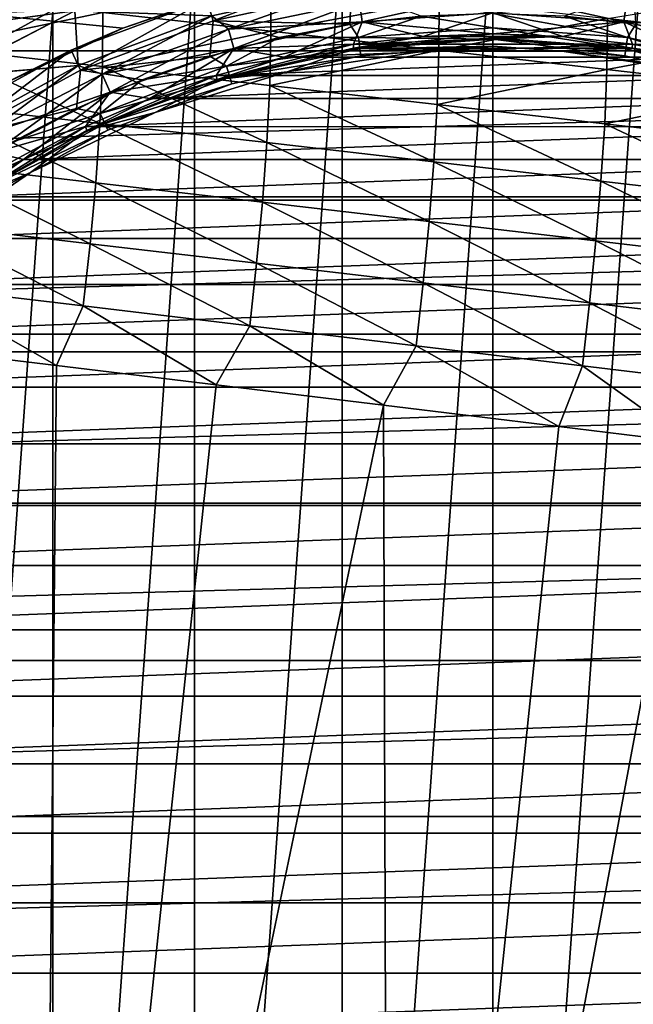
# Model space of a CAD drawing. Header units: metres. Extents: x -109 to 109, y -19 to 107.
# Tile 288 of 315: x 71 to 78, y 13 to 24. Entities that reach past the tile are written whole.
import ezdxf

# ---------------------------------------------------------------- set-up
doc = ezdxf.new("R2010")
doc.units = ezdxf.units.M
doc.layers.add('solid_21_412_310_XXX', color=7, linetype='CONTINUOUS')

msp = doc.modelspace()

# ---------------------------------------------------------------- linework, layer by layer
at = {"layer": 'solid_21_412_310_XXX'}
for points in [[(105.740036, 25.337763, 71.355003), (47.259949, 25.337719, 71.355003), (46.626732, 23.678873, 71.355003)], [(106.37326, 23.678898, 71.355003), (105.740036, 25.337763, 71.355003), (46.626732, 23.678873, 71.355003)], [(74.79142, 1.348082, 40.355), (74.791435, 25.103554, 40.355), (76.500008, 25.225811, 40.355)], [(76.499992, 1.225822, 40.355), (74.79142, 1.348082, 40.355), (76.500008, 25.225811, 40.355)], [(76.499992, 1.225822, 40.355), (76.500008, 25.225811, 40.355), (78.20858, 25.103552, 40.355)], [(73.117645, 1.71237, 40.355), (73.117645, 24.739264, 40.355), (74.791435, 25.103554, 40.355)], [(74.79142, 1.348082, 40.355), (73.117645, 1.71237, 40.355), (74.791435, 25.103554, 40.355)], [(78.208565, 1.348081, 40.355), (76.499992, 1.225822, 40.355), (78.20858, 25.103552, 40.355)], [(72.308815, 23.934875, 15.029338), (73.219315, 24.247936, 14.856226), (65.073112, 24.665665, 15.485544)], [(70.990753, 23.320282, 15.256053), (72.308815, 23.934875, 15.029338), (65.073112, 24.665665, 15.485544)], [(70.325516, 23.94112, 25.41993), (71.884262, 24.699129, 25.41993), (71.761925, 24.133966, 24.717066)], [(70.837433, 24.611008, 26.192818), (71.884262, 24.699129, 25.41993), (70.325516, 23.94112, 25.41993)], [(71.762558, 24.132502, 38.994915), (71.887398, 24.699057, 38.292294), (70.326576, 23.940298, 38.292294)], [(70.838402, 24.610542, 37.519581), (70.326576, 23.940298, 38.292294), (71.887398, 24.699057, 38.292294)], [(71.512794, 2.311262, 40.355), (71.512764, 24.14036, 40.355), (73.117645, 24.739264, 40.355)], [(73.117645, 1.71237, 40.355), (71.512794, 2.311262, 40.355), (73.117645, 24.739264, 40.355)], [(73.260063, 24.259981, 13.655), (73.330505, 24.020111, 13.655), (74.863434, 24.60877, 13.655)], [(74.863434, 24.60877, 13.655), (73.330505, 24.020111, 13.655), (74.898941, 24.361305, 13.655)], [(73.985878, 23.900068, -14.853865), (72.082031, 24.11483, -15.039944), (73.980087, 24.477877, -14.648111)], [(73.985878, 23.900068, -14.853865), (73.980087, 24.477877, -14.648111), (75.890549, 24.261921, -14.458297)], [(70.176651, 23.71579, -15.381205), (70.177834, 24.329332, -15.221178), (72.082031, 24.11483, -15.039944)], [(73.502792, 23.922998, 39.741154), (74.890816, 24.417915, 39.605), (73.3144, 24.074986, 39.605)], [(73.502731, 23.923212, 23.96896), (73.3144, 24.074986, 24.105), (74.890816, 24.417915, 24.105)], [(73.330505, 24.020111, 13.655), (73.330521, 24.020117, 15.608997), (74.898994, 24.361313, 15.608997)], [(74.898941, 24.361305, 13.655), (73.330505, 24.020111, 13.655), (74.898994, 24.361313, 15.608997)], [(74.878792, 23.981825, 15.824059), (74.898994, 24.361313, 15.608997), (73.330521, 24.020117, 15.608997)], [(73.502731, 23.923212, 23.96896), (74.890816, 24.417915, 24.105), (74.987274, 24.231703, 23.96896)], [(73.502792, 23.922998, 39.741154), (74.987305, 24.231485, 39.741154), (74.890816, 24.417915, 39.605)], [(75.687126, 24.072901, 15.824059), (74.898994, 24.361313, 15.608997), (74.878792, 23.981825, 15.824059)], [(74.987274, 24.231703, 23.96896), (76.5, 24.335176, 23.96896), (75.017914, 24.00878, 23.883879)], [(75.017914, 24.00878, 23.883879), (76.5, 24.335176, 23.96896), (76.5, 24.110155, 23.883879)], [(77.982048, 24.008532, 39.826183), (78.012695, 24.231485, 39.741154), (76.5, 24.334957, 39.741154)], [(77.982048, 24.008532, 39.826183), (76.5, 24.334957, 39.741154), (76.5, 24.109907, 39.826183)], [(78.121208, 23.981825, 15.824059), (78.101006, 24.361313, 15.608997), (77.312874, 24.072901, 15.824059)], [(79.709724, 23.825478, -14.06236), (77.800461, 24.044636, -14.263134), (79.709282, 24.358416, -13.808998)], [(78.109184, 24.417915, 39.605), (78.012695, 24.231485, 39.741154), (79.497208, 23.922998, 39.741154)], [(79.497269, 23.923212, 23.96896), (78.012726, 24.231703, 23.96896), (78.109184, 24.417915, 24.105)], [(71.72274, 23.686592, 13.655), (71.826591, 23.459183, 13.655), (73.260063, 24.259981, 13.655)], [(71.72274, 23.686592, 13.655), (73.260063, 24.259981, 13.655), (72.308815, 23.934875, 15.029338)], [(73.260063, 24.259981, 13.655), (71.826591, 23.459183, 13.655), (73.330505, 24.020111, 13.655)], [(73.260063, 24.259981, 13.655), (73.219315, 24.247936, 14.856226), (72.308815, 23.934875, 15.029338)], [(73.502731, 23.923212, 23.96896), (74.987274, 24.231703, 23.96896), (73.563438, 23.706535, 23.883879)], [(75.017952, 24.008532, 39.826183), (74.987305, 24.231485, 39.741154), (73.502792, 23.922998, 39.741154)], [(74.987274, 24.231703, 23.96896), (75.017914, 24.00878, 23.883879), (73.563438, 23.706535, 23.883879)], [(75.889275, 23.684513, -14.662756), (73.985878, 23.900068, -14.853865), (75.890549, 24.261921, -14.458297)], [(75.017952, 24.008532, 39.826183), (76.5, 24.109907, 39.826183), (74.987305, 24.231485, 39.741154)], [(75.889275, 23.684513, -14.662756), (75.890549, 24.261921, -14.458297), (77.800461, 24.044636, -14.263134)], [(78.012726, 24.231703, 23.96896), (77.982086, 24.00878, 23.883879), (76.5, 24.110155, 23.883879)], [(79.436493, 23.706295, 39.826183), (78.012695, 24.231485, 39.741154), (77.982048, 24.008532, 39.826183)], [(79.497269, 23.923212, 23.96896), (77.982086, 24.00878, 23.883879), (78.012726, 24.231703, 23.96896)], [(79.436493, 23.706295, 39.826183), (79.497208, 23.922998, 39.741154), (78.012695, 24.231485, 39.741154)], [(70.009583, 3.132544, 40.355), (70.009521, 23.319054, 40.355), (71.512764, 24.14036, 40.355)], [(70.860626, 24.109314, 40.388794), (71.512764, 24.14036, 40.355), (70.009521, 23.319054, 40.355)], [(71.512794, 2.311262, 40.355), (70.009583, 3.132544, 40.355), (71.512764, 24.14036, 40.355)], [(72.074844, 23.500774, -15.198836), (70.176651, 23.71579, -15.381205), (72.082031, 24.11483, -15.039944)], [(70.325516, 23.94112, 25.41993), (71.761925, 24.133966, 24.717066), (70.320724, 23.387199, 24.717066)], [(71.802826, 23.511198, 24.105), (70.320724, 23.387199, 24.717066), (71.761925, 24.133966, 24.717066)], [(70.321556, 23.385834, 38.994915), (71.762558, 24.132502, 38.994915), (70.326576, 23.940298, 38.292294)], [(71.802826, 23.511198, 39.605), (71.762558, 24.132502, 38.994915), (70.321556, 23.385834, 38.994915)], [(73.3144, 24.074986, 24.105), (71.802826, 23.511198, 24.105), (71.761925, 24.133966, 24.717066)], [(71.802826, 23.511198, 39.605), (73.3144, 24.074986, 39.605), (71.762558, 24.132502, 38.994915)], [(72.074844, 23.500774, -15.198836), (72.082031, 24.11483, -15.039944), (73.985878, 23.900068, -14.853865)], [(75.017914, 24.00878, 23.883879), (76.5, 24.110155, 23.883879), (75.708771, 23.842123, 23.855)], [(75.017952, 24.008532, 39.826183), (76.5, 23.871569, 39.855), (76.5, 24.109907, 39.826183)], [(75.708771, 23.842123, 23.855), (76.5, 24.110155, 23.883879), (76.5, 23.871569, 23.855)], [(76.5, 23.871569, 23.855), (76.5, 24.110155, 23.883879), (77.982086, 24.00878, 23.883879)], [(76.5, 24.109907, 39.826183), (76.5, 23.871569, 39.855), (77.291237, 23.842178, 39.855)], [(77.982048, 24.008532, 39.826183), (76.5, 24.109907, 39.826183), (77.291237, 23.842178, 39.855)], [(72.074104, 23.415245, 39.741154), (73.3144, 24.074986, 39.605), (71.802826, 23.511198, 39.605)], [(72.07402, 23.415447, 23.96896), (71.802826, 23.511198, 24.105), (73.3144, 24.074986, 24.105)], [(71.826591, 23.459183, 13.655), (71.826546, 23.459162, 15.608997), (73.330521, 24.020117, 15.608997)], [(73.2938, 23.62006, 15.824059), (73.330521, 24.020117, 15.608997), (71.826546, 23.459162, 15.608997)], [(73.330505, 24.020111, 13.655), (71.826591, 23.459183, 13.655), (73.330521, 24.020117, 15.608997)], [(72.07402, 23.415447, 23.96896), (73.3144, 24.074986, 24.105), (73.502731, 23.923212, 23.96896)], [(72.074104, 23.415245, 39.741154), (73.502792, 23.922998, 39.741154), (73.3144, 24.074986, 39.605)], [(74.079529, 23.830595, 15.824059), (73.330521, 24.020117, 15.608997), (73.2938, 23.62006, 15.824059)], [(74.878792, 23.981825, 15.824059), (73.330521, 24.020117, 15.608997), (74.079529, 23.830595, 15.824059)], [(73.563507, 23.706295, 39.826183), (75.017952, 24.008532, 39.826183), (73.502792, 23.922998, 39.741154)], [(73.563438, 23.706535, 23.883879), (75.017914, 24.00878, 23.883879), (74.136154, 23.605808, 23.855)], [(73.563507, 23.706295, 39.826183), (74.918961, 23.753504, 39.855), (75.017952, 24.008532, 39.826183)], [(75.017914, 24.00878, 23.883879), (74.918915, 23.7535, 23.855), (74.136154, 23.605808, 23.855)], [(75.687126, 24.072901, 15.824059), (74.878792, 23.981825, 15.824059), (74.97551, 23.828894, 15.950899)], [(75.017914, 24.00878, 23.883879), (75.708771, 23.842123, 23.855), (74.918915, 23.7535, 23.855)], [(75.017952, 24.008532, 39.826183), (74.918961, 23.753504, 39.855), (75.708794, 23.842182, 39.855)], [(75.687126, 24.072901, 15.824059), (74.97551, 23.828894, 15.950899), (76.5, 23.937927, 15.950899)], [(75.017952, 24.008532, 39.826183), (75.708794, 23.842182, 39.855), (76.5, 23.871569, 39.855)], [(76.5, 24.103317, 15.824059), (75.687126, 24.072901, 15.824059), (76.5, 23.937927, 15.950899)], [(77.79213, 23.467636, -14.466433), (75.889275, 23.684513, -14.662756), (77.800461, 24.044636, -14.263134)], [(76.5, 24.103317, 15.824059), (76.5, 23.937927, 15.950899), (78.02449, 23.828894, 15.950899)], [(77.312874, 24.072901, 15.824059), (76.5, 24.103317, 15.824059), (78.02449, 23.828894, 15.950899)], [(77.291199, 23.842125, 23.855), (76.5, 23.871569, 23.855), (77.982086, 24.00878, 23.883879)], [(78.081039, 23.753508, 23.855), (77.291199, 23.842125, 23.855), (77.982086, 24.00878, 23.883879)], [(77.982048, 24.008532, 39.826183), (77.291237, 23.842178, 39.855), (78.081085, 23.753496, 39.855)], [(78.121208, 23.981825, 15.824059), (77.312874, 24.072901, 15.824059), (78.02449, 23.828894, 15.950899)], [(77.79213, 23.467636, -14.466433), (77.800461, 24.044636, -14.263134), (79.709724, 23.825478, -14.06236)], [(77.982048, 24.008532, 39.826183), (78.081085, 23.753496, 39.855), (78.863846, 23.605789, 39.855)], [(79.436493, 23.706295, 39.826183), (77.982048, 24.008532, 39.826183), (78.863846, 23.605789, 39.855)], [(78.081039, 23.753508, 23.855), (77.982086, 24.00878, 23.883879), (79.436562, 23.706535, 23.883879)], [(79.497269, 23.923212, 23.96896), (79.436562, 23.706535, 23.883879), (77.982086, 24.00878, 23.883879)], [(71.72274, 23.686592, 13.655), (72.308815, 23.934875, 15.029338), (70.990753, 23.320282, 15.256053)], [(72.07402, 23.415447, 23.96896), (73.502731, 23.923212, 23.96896), (72.163666, 23.209055, 23.883879)], [(73.563507, 23.706295, 39.826183), (73.502792, 23.922998, 39.741154), (72.074104, 23.415245, 39.741154)], [(73.972664, 23.285479, -15.011603), (72.074844, 23.500774, -15.198836), (73.985878, 23.900068, -14.853865)], [(73.502731, 23.923212, 23.96896), (73.563438, 23.706535, 23.883879), (72.163666, 23.209055, 23.883879)], [(73.972664, 23.285479, -15.011603), (73.985878, 23.900068, -14.853865), (75.889275, 23.684513, -14.662756)], [(74.878792, 23.981825, 15.824059), (74.079529, 23.830595, 15.824059), (74.97551, 23.828894, 15.950899)], [(76.5, 23.810602, 16.116699), (76.5, 23.937927, 15.950899), (74.97551, 23.828894, 15.950899)], [(78.006371, 23.702864, 16.116699), (78.02449, 23.828894, 15.950899), (76.5, 23.937927, 15.950899)], [(76.5, 23.810602, 16.116699), (78.006371, 23.702864, 16.116699), (76.5, 23.937927, 15.950899)], [(78.121208, 23.981825, 15.824059), (78.02449, 23.828894, 15.950899), (79.517952, 23.504011, 15.950899)], [(74.079529, 23.830595, 15.824059), (73.2938, 23.62006, 15.824059), (73.482048, 23.504011, 15.950899)], [(74.079529, 23.830595, 15.824059), (73.482048, 23.504011, 15.950899), (74.97551, 23.828894, 15.950899)], [(74.993629, 23.702864, 16.116699), (74.97551, 23.828894, 15.950899), (73.482048, 23.504011, 15.950899)], [(74.920158, 23.707426, 23.855), (74.918915, 23.7535, 23.855), (75.708771, 23.842123, 23.855)], [(75.708794, 23.842182, 39.855), (74.918961, 23.753504, 39.855), (77.291237, 23.842178, 39.855)], [(74.918961, 23.753504, 39.855), (78.081085, 23.753496, 39.855), (77.291237, 23.842178, 39.855)], [(74.920158, 23.707426, 23.855), (75.708771, 23.842123, 23.855), (76.5, 23.871569, 23.855)], [(76.5, 23.825817, 23.855), (74.920158, 23.707426, 23.855), (76.5, 23.871569, 23.855)], [(74.920166, 23.707426, 25.855), (74.920158, 23.707426, 23.855), (76.5, 23.825817, 23.855)], [(76.5, 23.825817, 25.855), (74.920166, 23.707426, 25.855), (76.5, 23.825817, 23.855)], [(78.079842, 23.707426, 25.855), (74.920166, 23.707426, 25.855), (76.5, 23.825817, 25.855)], [(74.993629, 23.702864, 16.116699), (76.5, 23.810602, 16.116699), (74.97551, 23.828894, 15.950899)], [(76.5, 23.730576, 16.309826), (76.5, 23.810602, 16.116699), (74.993629, 23.702864, 16.116699)], [(75.708794, 23.842182, 39.855), (77.291237, 23.842178, 39.855), (76.5, 23.871569, 39.855)], [(76.5, 23.825817, 23.855), (76.5, 23.871569, 23.855), (77.291199, 23.842125, 23.855)], [(78.079834, 23.707426, 23.855), (76.5, 23.825817, 23.855), (77.291199, 23.842125, 23.855)], [(76.5, 23.825817, 25.855), (76.5, 23.825817, 23.855), (78.079834, 23.707426, 23.855)], [(78.079842, 23.707426, 25.855), (76.5, 23.825817, 25.855), (78.079834, 23.707426, 23.855)], [(77.99498, 23.623653, 16.309826), (78.006371, 23.702864, 16.116699), (76.5, 23.810602, 16.116699)], [(76.5, 23.730576, 16.309826), (77.99498, 23.623653, 16.309826), (76.5, 23.810602, 16.116699)], [(78.079834, 23.707426, 23.855), (77.291199, 23.842125, 23.855), (78.081039, 23.753508, 23.855)], [(79.694344, 23.248905, -14.264709), (77.79213, 23.467636, -14.466433), (79.709724, 23.825478, -14.06236)], [(78.006371, 23.702864, 16.116699), (79.482079, 23.381844, 16.116699), (78.02449, 23.828894, 15.950899)], [(79.482079, 23.381844, 16.116699), (79.517952, 23.504011, 15.950899), (78.02449, 23.828894, 15.950899)], [(106.37326, 23.678898, 71.355003), (46.626732, 23.678873, 71.355003), (46.087589, 21.987328, 71.355003)], [(106.912399, 21.987366, 71.355003), (106.37326, 23.678898, 71.355003), (46.087589, 21.987328, 71.355003)], [(72.047104, 22.855536, -15.313283), (70.153687, 23.072004, -15.4965), (70.176651, 23.71579, -15.381205)], [(72.047104, 22.855536, -15.313283), (70.176651, 23.71579, -15.381205), (72.074844, 23.500774, -15.198836)], [(70.282623, 22.900229, 13.655), (70.417801, 22.689922, 13.655), (71.72274, 23.686592, 13.655)], [(70.282623, 22.900229, 13.655), (71.72274, 23.686592, 13.655), (70.990753, 23.320282, 15.256053)], [(71.72274, 23.686592, 13.655), (70.417801, 22.689922, 13.655), (71.826591, 23.459183, 13.655)], [(72.163765, 23.208826, 39.826183), (73.563507, 23.706295, 39.826183), (72.074104, 23.415245, 39.741154)], [(72.163666, 23.209055, 23.883879), (73.563438, 23.706535, 23.883879), (72.614807, 23.137289, 23.855)], [(72.163765, 23.208826, 39.826183), (73.366508, 23.399961, 39.855), (73.563507, 23.706295, 39.826183)], [(73.563438, 23.706535, 23.883879), (73.366447, 23.399942, 23.855), (72.614807, 23.137289, 23.855)], [(73.563438, 23.706535, 23.883879), (74.136154, 23.605808, 23.855), (73.366447, 23.399942, 23.855)], [(73.563507, 23.706295, 39.826183), (73.366508, 23.399961, 39.855), (74.136215, 23.605803, 39.855)], [(73.37561, 23.354895, 23.855), (74.136154, 23.605808, 23.855), (74.918915, 23.7535, 23.855)], [(74.920158, 23.707426, 23.855), (73.37561, 23.354895, 23.855), (74.918915, 23.7535, 23.855)], [(73.375626, 23.354898, 25.855), (73.37561, 23.354895, 23.855), (74.920158, 23.707426, 23.855)], [(74.920166, 23.707426, 25.855), (73.375626, 23.354898, 25.855), (74.920158, 23.707426, 23.855)], [(74.168533, 23.440624, 25.855), (73.375626, 23.354898, 25.855), (74.920166, 23.707426, 25.855)], [(73.517921, 23.381844, 16.116699), (74.993629, 23.702864, 16.116699), (73.482048, 23.504011, 15.950899)], [(75.00502, 23.623653, 16.309826), (74.993629, 23.702864, 16.116699), (73.517921, 23.381844, 16.116699)], [(73.563507, 23.706295, 39.826183), (74.136215, 23.605803, 39.855), (74.918961, 23.753504, 39.855)], [(75.870026, 23.069407, -14.819388), (73.972664, 23.285479, -15.011603), (75.889275, 23.684513, -14.662756)], [(74.918961, 23.753504, 39.855), (74.136215, 23.605803, 39.855), (78.081085, 23.753496, 39.855)], [(74.136215, 23.605803, 39.855), (78.863846, 23.605789, 39.855), (78.081085, 23.753496, 39.855)], [(75.717003, 23.674019, 25.855), (74.168533, 23.440624, 25.855), (74.920166, 23.707426, 25.855)], [(74.168533, 23.440624, 16.51688), (74.168533, 23.440624, 25.855), (75.717003, 23.674019, 25.855)], [(74.168533, 23.440624, 16.51688), (75.717003, 23.674019, 25.855), (75.717018, 23.674019, 16.51688)], [(74.168533, 23.440624, 16.51688), (75.717018, 23.674019, 16.51688), (75.00502, 23.623653, 16.309826)], [(77.282997, 23.674019, 25.855), (74.920166, 23.707426, 25.855), (78.079842, 23.707426, 25.855)], [(77.282997, 23.674019, 25.855), (75.717003, 23.674019, 25.855), (74.920166, 23.707426, 25.855)], [(75.00502, 23.623653, 16.309826), (76.5, 23.730576, 16.309826), (74.993629, 23.702864, 16.116699)], [(75.717018, 23.674019, 16.51688), (76.5, 23.730576, 16.309826), (75.00502, 23.623653, 16.309826)], [(75.717018, 23.674019, 16.51688), (75.717003, 23.674019, 25.855), (77.282997, 23.674019, 25.855)], [(75.717018, 23.674019, 16.51688), (77.282982, 23.674019, 16.51688), (76.5, 23.730576, 16.309826)], [(75.717018, 23.674019, 16.51688), (77.282997, 23.674019, 25.855), (77.282982, 23.674019, 16.51688)], [(75.870026, 23.069407, -14.819388), (75.889275, 23.684513, -14.662756), (77.79213, 23.467636, -14.466433)], [(77.282982, 23.674019, 16.51688), (77.99498, 23.623653, 16.309826), (76.5, 23.730576, 16.309826)], [(77.282982, 23.674019, 16.51688), (77.282997, 23.674019, 25.855), (78.831467, 23.440624, 25.855)], [(77.282982, 23.674019, 16.51688), (78.831467, 23.440624, 25.855), (78.831467, 23.440624, 16.51688)], [(77.282982, 23.674019, 16.51688), (78.831467, 23.440624, 16.51688), (77.99498, 23.623653, 16.309826)], [(77.282997, 23.674019, 25.855), (78.079842, 23.707426, 25.855), (79.62439, 23.354895, 25.855)], [(78.831467, 23.440624, 25.855), (77.282997, 23.674019, 25.855), (79.62439, 23.354895, 25.855)], [(77.99498, 23.623653, 16.309826), (79.459534, 23.305059, 16.309826), (78.006371, 23.702864, 16.116699)], [(79.459534, 23.305059, 16.309826), (79.482079, 23.381844, 16.116699), (78.006371, 23.702864, 16.116699)], [(78.079834, 23.707426, 23.855), (78.081039, 23.753508, 23.855), (78.863785, 23.605824, 23.855)], [(79.624374, 23.354898, 23.855), (78.079834, 23.707426, 23.855), (78.863785, 23.605824, 23.855)], [(78.079842, 23.707426, 25.855), (78.079834, 23.707426, 23.855), (79.624374, 23.354898, 23.855)], [(79.62439, 23.354895, 25.855), (78.079842, 23.707426, 25.855), (79.624374, 23.354898, 23.855)], [(78.863785, 23.605824, 23.855), (78.081039, 23.753508, 23.855), (79.436562, 23.706535, 23.883879)], [(73.2938, 23.62006, 15.824059), (71.826546, 23.459162, 15.608997), (72.526001, 23.351397, 15.824059)], [(73.2938, 23.62006, 15.824059), (72.526001, 23.351397, 15.824059), (73.482048, 23.504011, 15.950899)], [(73.37561, 23.354895, 23.855), (73.366447, 23.399942, 23.855), (74.136154, 23.605808, 23.855)], [(74.136215, 23.605803, 39.855), (73.366508, 23.399961, 39.855), (78.863846, 23.605789, 39.855)], [(73.366508, 23.399961, 39.855), (79.633553, 23.399942, 39.855), (78.863846, 23.605789, 39.855)], [(73.540466, 23.305059, 16.309826), (75.00502, 23.623653, 16.309826), (73.517921, 23.381844, 16.116699)], [(74.168533, 23.440624, 16.51688), (75.00502, 23.623653, 16.309826), (73.540466, 23.305059, 16.309826)], [(78.831467, 23.440624, 16.51688), (79.459534, 23.305059, 16.309826), (77.99498, 23.623653, 16.309826)], [(71.802826, 23.511198, 24.105), (70.386871, 22.738031, 24.105), (70.320724, 23.387199, 24.717066)], [(70.386871, 22.738029, 39.605), (71.802826, 23.511198, 39.605), (70.321556, 23.385834, 38.994915)], [(70.727867, 22.717682, 39.741154), (71.802826, 23.511198, 39.605), (70.386871, 22.738029, 39.605)], [(70.727753, 22.717869, 23.96896), (70.386871, 22.738031, 24.105), (71.802826, 23.511198, 24.105)], [(70.417801, 22.689922, 13.655), (70.417778, 22.689909, 15.608997), (71.826546, 23.459162, 15.608997)], [(71.780426, 23.026106, 15.824059), (71.826546, 23.459162, 15.608997), (70.417778, 22.689909, 15.608997)], [(71.826591, 23.459183, 13.655), (70.417801, 22.689922, 13.655), (71.826546, 23.459162, 15.608997)], [(70.727753, 22.717869, 23.96896), (71.802826, 23.511198, 24.105), (72.07402, 23.415447, 23.96896)], [(70.727867, 22.717682, 39.741154), (72.074104, 23.415245, 39.741154), (71.802826, 23.511198, 39.605)], [(72.526001, 23.351397, 15.824059), (71.826546, 23.459162, 15.608997), (71.780426, 23.026106, 15.824059)], [(73.940125, 22.638756, -15.125187), (72.047104, 22.855536, -15.313283), (72.074844, 23.500774, -15.198836)], [(72.526001, 23.351397, 15.824059), (72.050026, 22.969896, 15.950899), (73.482048, 23.504011, 15.950899)], [(73.517921, 23.381844, 16.116699), (73.482048, 23.504011, 15.950899), (72.050026, 22.969896, 15.950899)], [(73.940125, 22.638756, -15.125187), (72.074844, 23.500774, -15.198836), (73.972664, 23.285479, -15.011603)], [(72.672142, 22.979046, 16.51688), (72.67215, 22.97905, 25.855), (74.168533, 23.440624, 25.855)], [(72.672142, 22.979046, 16.51688), (74.168533, 23.440624, 25.855), (74.168533, 23.440624, 16.51688)], [(72.672142, 22.979046, 16.51688), (74.168533, 23.440624, 16.51688), (73.540466, 23.305059, 16.309826)], [(74.168533, 23.440624, 25.855), (72.67215, 22.97905, 25.855), (73.375626, 23.354898, 25.855)], [(77.766838, 22.852053, -14.622074), (75.870026, 23.069407, -14.819388), (77.79213, 23.467636, -14.466433)], [(77.766838, 22.852053, -14.622074), (77.79213, 23.467636, -14.466433), (79.694344, 23.248905, -14.264709)], [(70.727753, 22.717869, 23.96896), (72.07402, 23.415447, 23.96896), (70.844673, 22.525608, 23.883879)], [(72.163765, 23.208826, 39.826183), (72.074104, 23.415245, 39.741154), (70.727867, 22.717682, 39.741154)], [(72.07402, 23.415447, 23.96896), (72.163666, 23.209055, 23.883879), (70.844673, 22.525608, 23.883879)], [(72.526001, 23.351397, 15.824059), (71.780426, 23.026106, 15.824059), (72.050026, 22.969896, 15.950899)], [(71.900871, 22.776108, 23.855), (72.614807, 23.137289, 23.855), (73.366447, 23.399942, 23.855)], [(73.37561, 23.354895, 23.855), (71.900871, 22.776108, 23.855), (73.366447, 23.399942, 23.855)], [(71.900887, 22.776115, 25.855), (71.900871, 22.776108, 23.855), (73.37561, 23.354895, 23.855)], [(73.375626, 23.354898, 25.855), (71.900887, 22.776115, 25.855), (73.37561, 23.354895, 23.855)], [(72.67215, 22.97905, 25.855), (71.900887, 22.776115, 25.855), (73.375626, 23.354898, 25.855)], [(72.102921, 22.854076, 16.116699), (73.517921, 23.381844, 16.116699), (72.050026, 22.969896, 15.950899)], [(73.540466, 23.305059, 16.309826), (73.517921, 23.381844, 16.116699), (72.102921, 22.854076, 16.116699)], [(72.163765, 23.208826, 39.826183), (72.614861, 23.13731, 39.855), (73.366508, 23.399961, 39.855)], [(73.366508, 23.399961, 39.855), (72.614861, 23.13731, 39.855), (79.633553, 23.399942, 39.855)], [(72.614861, 23.13731, 39.855), (80.385193, 23.137287, 39.855), (79.633553, 23.399942, 39.855)], [(72.136162, 22.781282, 16.309826), (73.540466, 23.305059, 16.309826), (72.102921, 22.854076, 16.116699)], [(72.672142, 22.979046, 16.51688), (73.540466, 23.305059, 16.309826), (72.136162, 22.781282, 16.309826)], [(75.832664, 22.421221, -14.932148), (73.940125, 22.638756, -15.125187), (73.972664, 23.285479, -15.011603)], [(75.832664, 22.421221, -14.932148), (73.972664, 23.285479, -15.011603), (75.870026, 23.069407, -14.819388)], [(79.663025, 22.632923, -14.419542), (77.766838, 22.852053, -14.622074), (79.694344, 23.248905, -14.264709)], [(70.844803, 22.525394, 39.826183), (72.163765, 23.208826, 39.826183), (70.727867, 22.717682, 39.741154)], [(70.844673, 22.525608, 23.883879), (72.163666, 23.209055, 23.883879), (71.180649, 22.447338, 23.855)], [(70.844803, 22.525394, 39.826183), (71.884995, 22.819233, 39.855), (72.163765, 23.208826, 39.826183)], [(72.163666, 23.209055, 23.883879), (71.884926, 22.819204, 23.855), (71.180649, 22.447338, 23.855)], [(72.163666, 23.209055, 23.883879), (72.614807, 23.137289, 23.855), (71.884926, 22.819204, 23.855)], [(71.900871, 22.776108, 23.855), (71.884926, 22.819204, 23.855), (72.614807, 23.137289, 23.855)], [(72.163765, 23.208826, 39.826183), (71.884995, 22.819233, 39.855), (72.614861, 23.13731, 39.855)], [(72.614861, 23.13731, 39.855), (71.884995, 22.819233, 39.855), (80.385193, 23.137287, 39.855)], [(71.884995, 22.819233, 39.855), (81.115074, 22.819202, 39.855), (80.385193, 23.137287, 39.855)], [(72.00016, 22.184443, -15.389476), (70.110252, 22.403189, -15.573222), (70.153687, 23.072004, -15.4965)], [(72.00016, 22.184443, -15.389476), (70.153687, 23.072004, -15.4965), (72.047104, 22.855536, -15.313283)], [(71.780426, 23.026106, 15.824059), (70.417778, 22.689909, 15.608997), (71.061249, 22.646008, 15.824059)], [(71.780426, 23.026106, 15.824059), (71.061249, 22.646008, 15.824059), (72.050026, 22.969896, 15.950899)], [(77.724663, 22.202484, -14.7341), (75.832664, 22.421221, -14.932148), (75.870026, 23.069407, -14.819388)], [(77.724663, 22.202484, -14.7341), (75.870026, 23.069407, -14.819388), (77.766838, 22.852053, -14.622074)], [(71.061249, 22.646008, 15.824059), (70.708595, 22.237417, 15.950899), (72.050026, 22.969896, 15.950899)], [(72.102921, 22.854076, 16.116699), (72.050026, 22.969896, 15.950899), (70.708595, 22.237417, 15.950899)], [(72.67215, 22.97905, 25.855), (71.261238, 22.299591, 25.855), (71.900887, 22.776115, 25.855)], [(71.261253, 22.299599, 16.51688), (71.261238, 22.299591, 25.855), (72.67215, 22.97905, 25.855)], [(71.261253, 22.299599, 16.51688), (72.67215, 22.97905, 25.855), (72.672142, 22.979046, 16.51688)], [(71.261253, 22.299599, 16.51688), (72.672142, 22.979046, 16.51688), (72.136162, 22.781282, 16.309826)], [(70.528885, 21.984001, 23.855), (71.180649, 22.447338, 23.855), (71.884926, 22.819204, 23.855)], [(71.900871, 22.776108, 23.855), (70.528885, 21.984001, 23.855), (71.884926, 22.819204, 23.855)], [(70.5289, 21.984013, 25.855), (70.528885, 21.984001, 23.855), (71.900871, 22.776108, 23.855)], [(71.900887, 22.776115, 25.855), (70.5289, 21.984013, 25.855), (71.900871, 22.776108, 23.855)], [(71.261238, 22.299591, 25.855), (70.5289, 21.984013, 25.855), (71.900887, 22.776115, 25.855)], [(70.777435, 22.130304, 16.116699), (72.102921, 22.854076, 16.116699), (70.708595, 22.237417, 15.950899)], [(72.136162, 22.781282, 16.309826), (72.102921, 22.854076, 16.116699), (70.777435, 22.130304, 16.116699)], [(70.820702, 22.062983, 16.309826), (72.136162, 22.781282, 16.309826), (70.777435, 22.130304, 16.116699)], [(71.261253, 22.299599, 16.51688), (72.136162, 22.781282, 16.309826), (70.820702, 22.062983, 16.309826)], [(70.844803, 22.525394, 39.826183), (71.180717, 22.447371, 39.855), (71.884995, 22.819233, 39.855)], [(71.884995, 22.819233, 39.855), (71.180717, 22.447371, 39.855), (81.115074, 22.819202, 39.855)], [(71.180717, 22.447371, 39.855), (81.819351, 22.447332, 39.855), (81.115074, 22.819202, 39.855)], [(73.889626, 21.965342, -15.200843), (72.00016, 22.184443, -15.389476), (72.047104, 22.855536, -15.313283)], [(73.889626, 21.965342, -15.200843), (72.047104, 22.855536, -15.313283), (73.940125, 22.638756, -15.125187)], [(79.616043, 21.9821, -14.53098), (77.724663, 22.202484, -14.7341), (77.766838, 22.852053, -14.622074)], [(79.616043, 21.9821, -14.53098), (77.766838, 22.852053, -14.622074), (79.663025, 22.632923, -14.419542)], [(75.778595, 21.745514, -15.007296), (73.889626, 21.965342, -15.200843), (73.940125, 22.638756, -15.125187)], [(75.778595, 21.745514, -15.007296), (73.940125, 22.638756, -15.125187), (75.832664, 22.421221, -14.932148)], [(70.844673, 22.525608, 23.883879), (71.180649, 22.447338, 23.855), (70.506058, 22.023809, 23.855)], [(70.528885, 21.984001, 23.855), (70.506058, 22.023809, 23.855), (71.180649, 22.447338, 23.855)], [(70.844803, 22.525394, 39.826183), (70.506119, 22.023849, 39.855), (71.180717, 22.447371, 39.855)], [(71.180717, 22.447371, 39.855), (70.506119, 22.023849, 39.855), (81.819351, 22.447332, 39.855)], [(70.506119, 22.023849, 39.855), (82.493942, 22.023808, 39.855), (81.819351, 22.447332, 39.855)], [(71.935989, 21.492983, -15.434277), (70.048378, 21.71467, -15.618218), (70.110252, 22.403189, -15.573222)], [(71.935989, 21.492983, -15.434277), (70.110252, 22.403189, -15.573222), (72.00016, 22.184443, -15.389476)], [(77.667015, 21.524591, -14.808807), (75.778595, 21.745514, -15.007296), (75.832664, 22.421221, -14.932148)], [(77.667015, 21.524591, -14.808807), (75.832664, 22.421221, -14.932148), (77.724663, 22.202484, -14.7341)], [(69.967384, 21.417456, 16.51688), (71.261238, 22.299591, 25.855), (71.261253, 22.299599, 16.51688)], [(69.967384, 21.417456, 16.51688), (71.261253, 22.299599, 16.51688), (70.820702, 22.062983, 16.309826)], [(71.261238, 22.299591, 25.855), (69.967384, 21.417456, 25.855), (70.5289, 21.984013, 25.855)], [(69.967384, 21.417456, 16.51688), (69.967384, 21.417456, 25.855), (71.261238, 22.299591, 25.855)], [(73.823128, 21.270878, -15.245448), (71.935989, 21.492983, -15.434277), (72.00016, 22.184443, -15.389476)], [(73.823128, 21.270878, -15.245448), (72.00016, 22.184443, -15.389476), (73.889626, 21.965342, -15.200843)], [(79.554817, 21.302202, -14.60535), (77.667015, 21.524591, -14.808807), (77.724663, 22.202484, -14.7341)], [(79.554817, 21.302202, -14.60535), (77.724663, 22.202484, -14.7341), (79.616043, 21.9821, -14.53098)], [(106.912399, 21.987366, 71.355003), (46.087589, 21.987328, 71.355003), (45.644253, 20.268642, 71.355003)], [(107.355743, 20.268663, 71.355003), (106.912399, 21.987366, 71.355003), (45.644253, 20.268642, 71.355003)], [(70.506119, 22.023849, 39.855), (69.865196, 21.551155, 39.855), (82.493942, 22.023808, 39.855)], [(69.865196, 21.551155, 39.855), (83.134857, 21.551111, 39.855), (82.493942, 22.023808, 39.855)], [(75.709747, 21.04808, -15.051726), (73.823128, 21.270878, -15.245448), (73.889626, 21.965342, -15.200843)], [(75.709747, 21.04808, -15.051726), (73.889626, 21.965342, -15.200843), (75.778595, 21.745514, -15.007296)], [(71.858543, 20.786783, -15.456593), (69.972214, 21.011778, -15.64045), (70.048378, 21.71467, -15.618218)], [(71.858543, 20.786783, -15.456593), (70.048378, 21.71467, -15.618218), (71.935989, 21.492983, -15.434277)], [(77.595802, 20.824312, -14.853105), (75.709747, 21.04808, -15.051726), (75.778595, 21.745514, -15.007296)], [(77.595802, 20.824312, -14.853105), (75.778595, 21.745514, -15.007296), (77.667015, 21.524591, -14.808807)], [(69.865196, 21.551155, 39.855), (69.261421, 21.031898, 39.855), (83.134857, 21.551111, 39.855)], [(69.261421, 21.031898, 39.855), (83.738632, 21.031851, 39.855), (83.134857, 21.551111, 39.855)], [(73.744354, 20.561298, -15.267855), (71.858543, 20.786783, -15.456593), (71.935989, 21.492983, -15.434277)], [(73.744354, 20.561298, -15.267855), (71.935989, 21.492983, -15.434277), (73.823128, 21.270878, -15.245448)], [(79.481247, 20.5993, -14.649575), (77.595802, 20.824312, -14.853105), (77.667015, 21.524591, -14.808807)], [(79.481247, 20.5993, -14.649575), (77.667015, 21.524591, -14.808807), (79.554817, 21.302202, -14.60535)], [(75.629616, 20.335152, -15.074237), (73.744354, 20.561298, -15.267855), (73.823128, 21.270878, -15.245448)], [(75.629616, 20.335152, -15.074237), (73.823128, 21.270878, -15.245448), (75.709747, 21.04808, -15.051726)], [(69.261421, 21.031898, 39.855), (68.69809, 20.468889, 39.855), (83.738632, 21.031851, 39.855)], [(68.69809, 20.468889, 39.855), (84.301956, 20.46884, 39.855), (83.738632, 21.031851, 39.855)], [(71.557022, 20.112091, -15.488639), (69.833221, 20.320616, -15.656162), (69.972214, 21.011778, -15.64045)], [(71.557022, 20.112091, -15.488639), (69.972214, 21.011778, -15.64045), (71.858543, 20.786783, -15.456593)], [(77.514305, 20.108168, -14.875738), (75.629616, 20.335152, -15.074237), (75.709747, 21.04808, -15.051726)], [(77.514305, 20.108168, -14.875738), (75.709747, 21.04808, -15.051726), (77.595802, 20.824312, -14.853105)], [(73.364113, 19.892937, -15.308593), (71.557022, 20.112091, -15.488639), (71.858543, 20.786783, -15.456593)], [(73.364113, 19.892937, -15.308593), (71.858543, 20.786783, -15.456593), (73.744354, 20.561298, -15.267855)], [(79.398376, 19.880171, -14.67236), (77.514305, 20.108168, -14.875738), (77.595802, 20.824312, -14.853105)], [(79.398376, 19.880171, -14.67236), (77.595802, 20.824312, -14.853105), (79.481247, 20.5993, -14.649575)], [(75.261574, 19.662067, -15.114661), (73.364113, 19.892937, -15.308593), (73.744354, 20.561298, -15.267855)], [(75.261574, 19.662067, -15.114661), (73.744354, 20.561298, -15.267855), (75.629616, 20.335152, -15.074237)], [(68.69809, 20.468889, 39.855), (68.178459, 19.865381, 39.855), (84.301956, 20.46884, 39.855)], [(68.178459, 19.865381, 39.855), (84.821579, 19.865332, 39.855), (84.301956, 20.46884, 39.855)], [(71.36982, 0.982973, -15.507031), (62.498146, 0.965167, -16.322948), (69.833221, 20.320616, -15.656162)], [(71.36982, 0.982973, -15.507031), (69.833221, 20.320616, -15.656162), (71.557022, 20.112091, -15.488639)], [(77.248924, 19.419512, -14.906175), (75.261574, 19.662067, -15.114661), (75.629616, 20.335152, -15.074237)], [(77.248924, 19.419512, -14.906175), (75.629616, 20.335152, -15.074237), (77.514305, 20.108168, -14.875738)], [(107.355743, 20.268663, 71.355003), (45.644253, 20.268642, 71.355003), (45.297821, 18.52701, 71.355003)], [(107.702179, 18.527025, 71.355003), (107.355743, 20.268663, 71.355003), (45.297821, 18.52701, 71.355003)], [(71.36982, 0.982973, -15.507031), (71.557022, 20.112091, -15.488639), (73.364113, 19.892937, -15.308593)], [(78.729492, 19.238054, -14.747281), (77.248924, 19.419512, -14.906175), (77.514305, 20.108168, -14.875738)], [(78.729492, 19.238054, -14.747281), (77.514305, 20.108168, -14.875738), (79.398376, 19.880171, -14.67236)], [(68.178459, 19.865381, 39.855), (67.705391, 19.22471, 39.855), (84.821579, 19.865332, 39.855)], [(67.705391, 19.22471, 39.855), (85.294647, 19.224659, 39.855), (84.821579, 19.865332, 39.855)], [(71.36982, 0.982973, -15.507031), (73.364113, 19.892937, -15.308593), (75.261574, 19.662067, -15.114661)], [(75.320885, 0.995208, -15.108519), (71.36982, 0.982973, -15.507031), (75.261574, 19.662067, -15.114661)], [(75.320885, 0.995208, -15.108519), (75.261574, 19.662067, -15.114661), (77.248924, 19.419512, -14.906175)], [(75.320885, 0.995208, -15.108519), (77.248924, 19.419512, -14.906175), (78.729492, 19.238054, -14.747281)], [(67.705391, 19.22471, 39.855), (67.281532, 18.550446, 39.855), (85.294647, 19.224659, 39.855)], [(67.281532, 18.550446, 39.855), (85.718498, 18.550394, 39.855), (85.294647, 19.224659, 39.855)], [(75.320885, 0.995208, -15.108519), (78.729492, 19.238054, -14.747281), (80.362312, 1.016588, -14.568508)], [(107.702179, 18.527025, 71.355003), (45.297821, 18.52701, 71.355003), (45.049725, 16.76968, 71.355003)], [(107.950272, 16.769693, 71.355003), (107.702179, 18.527025, 71.355003), (45.049725, 16.76968, 71.355003)], [(67.281532, 18.550446, 39.855), (66.909279, 17.846424, 39.855), (85.718498, 18.550394, 39.855)], [(66.909279, 17.846424, 39.855), (86.090744, 17.846371, 39.855), (85.718498, 18.550394, 39.855)], [(66.909279, 17.846424, 39.855), (66.590683, 17.116493, 39.855), (86.090744, 17.846371, 39.855)], [(66.590683, 17.116493, 39.855), (86.409332, 17.116438, 39.855), (86.090744, 17.846371, 39.855)], [(66.590683, 17.116493, 39.855), (66.32756, 16.364824, 39.855), (86.409332, 17.116438, 39.855)], [(66.32756, 16.364824, 39.855), (86.672455, 16.364769, 39.855), (86.409332, 17.116438, 39.855)], [(107.950272, 16.769693, 71.355003), (45.049725, 16.76968, 71.355003), (44.900478, 15.000278, 71.355003)], [(108.099518, 15.000281, 71.355003), (107.950272, 16.769693, 71.355003), (44.900478, 15.000278, 71.355003)], [(66.32756, 16.364824, 39.855), (66.121368, 15.595596, 39.855), (86.672455, 16.364769, 39.855)], [(66.121368, 15.595596, 39.855), (86.878647, 15.59554, 39.855), (86.672455, 16.364769, 39.855)], [(66.121368, 15.595596, 39.855), (65.973244, 14.81306, 39.855), (86.878647, 15.59554, 39.855)], [(65.973244, 14.81306, 39.855), (87.026764, 14.813004, 39.855), (86.878647, 15.59554, 39.855)], [(108.099518, 15.000281, 71.355003), (44.850693, 13.225817, 71.355003), (108.149307, 13.225817, 71.355003)], [(108.099518, 15.000281, 71.355003), (44.900478, 15.000278, 71.355003), (44.850693, 13.225817, 71.355003)], [(65.973244, 14.81306, 39.855), (65.884048, 14.021696, 39.855), (87.026764, 14.813004, 39.855)], [(65.884048, 14.021696, 39.855), (87.115952, 14.021641, 39.855), (87.026764, 14.813004, 39.855)], [(65.884048, 14.021696, 39.855), (65.854248, 13.225844, 39.855), (87.115952, 14.021641, 39.855)], [(65.854248, 13.225844, 39.855), (87.145752, 13.225789, 39.855), (87.115952, 14.021641, 39.855)], [(44.850693, 13.225817, 71.355003), (45.026878, 9.890951, 71.355003), (108.149307, 13.225817, 71.355003)], [(45.026878, 9.890951, 71.355003), (108.101997, 11.496061, 71.355003), (108.149307, 13.225817, 71.355003)], [(65.854248, 13.225844, 39.855), (65.884048, 12.429993, 39.855), (87.145752, 13.225789, 39.855)], [(65.884048, 12.429993, 39.855), (87.115952, 12.429937, 39.855), (87.145752, 13.225789, 39.855)]]:
    msp.add_3dface(points, dxfattribs=at)

doc.saveas('drawing.dxf')
